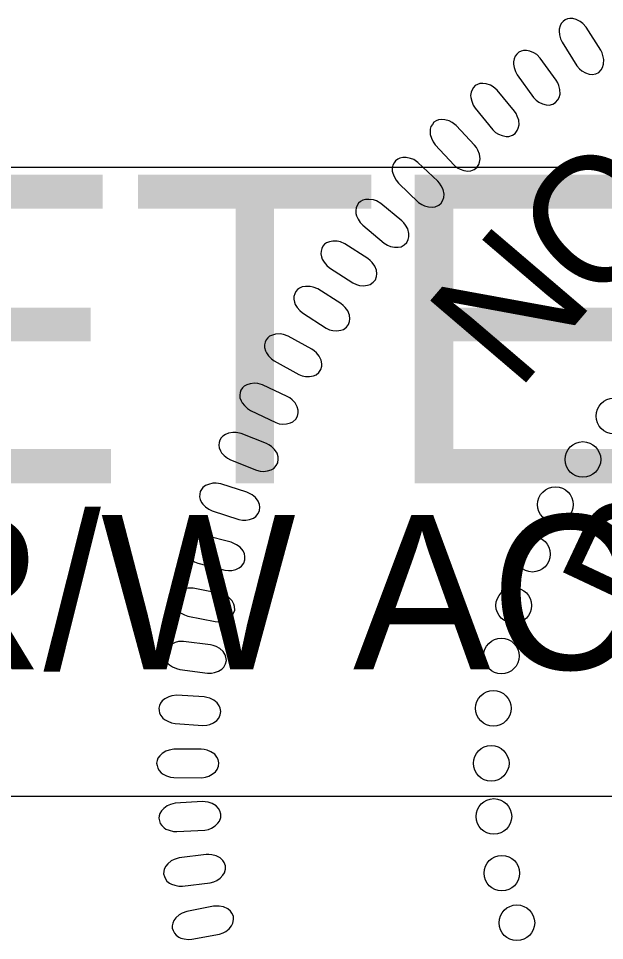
# Model space of a CAD drawing. Extents: x 1487909 to 1489267, y 497866 to 499814.
# Drawn here: x 1489041.143 to 1489043.33, y 498326.352 to 498329.795 of the extents above; entities that cross this region are included whole.
import ezdxf

# ---------------------------------------------------------------- set-up
doc = ezdxf.new("R2010")
doc.units = 0
doc.layers.add('Old_Level_9', color=7, linetype='Continuous')
doc.layers.add('Sheet Sticker Incomplete CELL', color=7, linetype='Continuous')

msp = doc.modelspace()

# ---------------------------------------------------------------- linework, layer by layer
at = {"layer": 'Old_Level_9'}
for points in [[(1489043.3163, 498329.6766), (1489043.2617, 498329.7626), (1489043.2493, 498329.7764), (1489043.2395, 498329.7838), (1489043.2241, 498329.7908), (1489043.2124, 498329.7941), (1489043.201, 498329.7947), (1489043.1919, 498329.7929), (1489043.1832, 498329.7893), (1489043.1761, 498329.7829), (1489043.1691, 498329.7755), (1489043.1644, 498329.7666), (1489043.1615, 498329.755), (1489043.1609, 498329.7467), (1489043.1628, 498329.7332), (1489043.1666, 498329.718), (1489043.1721, 498329.7058), (1489043.2275, 498329.6174), (1489043.2366, 498329.6065), (1489043.246, 498329.5987), (1489043.2593, 498329.5915), (1489043.2734, 498329.5867), (1489043.2837, 498329.5854), (1489043.2974, 498329.5882), (1489043.3088, 498329.5935), (1489043.3175, 498329.6029), (1489043.3226, 498329.6111), (1489043.3271, 498329.6237), (1489043.3279, 498329.6409), (1489043.3246, 498329.6565), (1489043.321, 498329.6669)], [(1489043.1502, 498329.5642), (1489043.0904, 498329.6466), (1489043.0772, 498329.6595), (1489043.0669, 498329.6664), (1489043.051, 498329.6723), (1489043.0392, 498329.6749), (1489043.0278, 498329.6748), (1489043.0188, 498329.6724), (1489043.0103, 498329.6682), (1489043.0037, 498329.6614), (1489042.9972, 498329.6536), (1489042.993, 498329.6445), (1489042.9909, 498329.6327), (1489042.9907, 498329.6244), (1489042.9935, 498329.611), (1489042.9982, 498329.5961), (1489043.0045, 498329.5843), (1489043.0653, 498329.4995), (1489043.0751, 498329.4892), (1489043.0849, 498329.482), (1489043.0987, 498329.4757), (1489043.113, 498329.4718), (1489043.1235, 498329.4711), (1489043.1369, 498329.4748), (1489043.1479, 498329.4808), (1489043.156, 498329.4907), (1489043.1606, 498329.4991), (1489043.1643, 498329.5121), (1489043.1641, 498329.5293), (1489043.1598, 498329.5446), (1489043.1555, 498329.5548)], [(1489042.9941, 498329.4489), (1489042.9292, 498329.5274), (1489042.9153, 498329.5394), (1489042.9045, 498329.5457), (1489042.8884, 498329.5505), (1489042.8764, 498329.5524), (1489042.865, 498329.5516), (1489042.8562, 498329.5486), (1489042.848, 498329.5439), (1489042.8418, 498329.5367), (1489042.8358, 498329.5285), (1489042.8322, 498329.5192), (1489042.8308, 498329.5072), (1489042.8312, 498329.499), (1489042.8348, 498329.4858), (1489042.8404, 498329.4712), (1489042.8475, 498329.4597), (1489042.9134, 498329.379), (1489042.9239, 498329.3693), (1489042.9341, 498329.3628), (1489042.9483, 498329.3573), (1489042.9628, 498329.3543), (1489042.9733, 498329.3544), (1489042.9865, 498329.3588), (1489042.9971, 498329.3655), (1489043.0045, 498329.376), (1489043.0086, 498329.3846), (1489043.0115, 498329.3977), (1489043.0101, 498329.4149), (1489043.0049, 498329.4299), (1489043, 498329.4398)], [(1489042.8457, 498329.3212), (1489042.7761, 498329.3954), (1489042.7614, 498329.4066), (1489042.7502, 498329.4121), (1489042.7338, 498329.416), (1489042.7218, 498329.4171), (1489042.7104, 498329.4156), (1489042.7018, 498329.412), (1489042.6939, 498329.4069), (1489042.6882, 498329.3993), (1489042.6827, 498329.3907), (1489042.6797, 498329.3811), (1489042.6791, 498329.3691), (1489042.68, 498329.3609), (1489042.6844, 498329.348), (1489042.691, 498329.3338), (1489042.6987, 498329.3229), (1489042.7696, 498329.2464), (1489042.7806, 498329.2374), (1489042.7912, 498329.2315), (1489042.8057, 498329.2269), (1489042.8205, 498329.2248), (1489042.8309, 498329.2255), (1489042.8438, 498329.2308), (1489042.854, 498329.2381), (1489042.8607, 498329.249), (1489042.8643, 498329.258), (1489042.8663, 498329.2712), (1489042.8639, 498329.2883), (1489042.8577, 498329.303), (1489042.8522, 498329.3125)], [(1489042.7078, 498329.1876), (1489042.6336, 498329.2573), (1489042.6182, 498329.2676), (1489042.6068, 498329.2723), (1489042.5901, 498329.2752), (1489042.578, 498329.2756), (1489042.5668, 498329.2733), (1489042.5584, 498329.2692), (1489042.5508, 498329.2636), (1489042.5457, 498329.2557), (1489042.5407, 498329.2467), (1489042.5384, 498329.237), (1489042.5384, 498329.225), (1489042.5399, 498329.2169), (1489042.545, 498329.2043), (1489042.5525, 498329.1905), (1489042.5609, 498329.18), (1489042.6365, 498329.1081), (1489042.648, 498329.0999), (1489042.659, 498329.0946), (1489042.6738, 498329.091), (1489042.6886, 498329.0899), (1489042.6989, 498329.0912), (1489042.7115, 498329.0973), (1489042.7212, 498329.1052), (1489042.7272, 498329.1165), (1489042.7302, 498329.1257), (1489042.7314, 498329.139), (1489042.7279, 498329.1559), (1489042.7209, 498329.1702), (1489042.7148, 498329.1793)], [(1489042.5739, 498329.0393), (1489042.4955, 498329.1042), (1489042.4794, 498329.1134), (1489042.4677, 498329.1175), (1489042.451, 498329.1193), (1489042.4388, 498329.1189), (1489042.4278, 498329.116), (1489042.4197, 498329.1114), (1489042.4125, 498329.1052), (1489042.4078, 498329.097), (1489042.4034, 498329.0878), (1489042.4017, 498329.078), (1489042.4025, 498329.066), (1489042.4045, 498329.0579), (1489042.4105, 498329.0457), (1489042.4188, 498329.0324), (1489042.4278, 498329.0225), (1489042.5077, 498328.9555), (1489042.5198, 498328.948), (1489042.5311, 498328.9435), (1489042.546, 498328.9408), (1489042.5608, 498328.9405), (1489042.5711, 498328.9426), (1489042.5832, 498328.9494), (1489042.5924, 498328.9579), (1489042.5978, 498328.9696), (1489042.6001, 498328.9789), (1489042.6005, 498328.9923), (1489042.596, 498329.0089), (1489042.5881, 498329.0227), (1489042.5813, 498329.0315)], [(1489042.4473, 498328.898), (1489042.3618, 498328.9533), (1489042.3448, 498328.9605), (1489042.3328, 498328.9632), (1489042.3159, 498328.963), (1489042.3039, 498328.9612), (1489042.2933, 498328.957), (1489042.2858, 498328.9515), (1489042.2793, 498328.9445), (1489042.2756, 498328.9358), (1489042.2724, 498328.9261), (1489042.2718, 498328.9162), (1489042.274, 498328.9044), (1489042.2769, 498328.8966), (1489042.2843, 498328.8852), (1489042.2941, 498328.8729), (1489042.3042, 498328.8642), (1489042.3915, 498328.8071), (1489042.4043, 498328.801), (1489042.4161, 498328.7978), (1489042.4313, 498328.7969), (1489042.446, 498328.7984), (1489042.456, 498328.8016), (1489042.4672, 498328.8099), (1489042.4753, 498328.8193), (1489042.4793, 498328.8316), (1489042.4805, 498328.8411), (1489042.4793, 498328.8545), (1489042.4729, 498328.8704), (1489042.4634, 498328.8832), (1489042.4557, 498328.8911)], [(1489042.3465, 498328.7301), (1489042.2606, 498328.7847), (1489042.2436, 498328.7919), (1489042.2315, 498328.7944), (1489042.2146, 498328.7941), (1489042.2025, 498328.7922), (1489042.192, 498328.7879), (1489042.1845, 498328.7823), (1489042.1781, 498328.7753), (1489042.1746, 498328.7666), (1489042.1714, 498328.7569), (1489042.1709, 498328.7469), (1489042.1732, 498328.7351), (1489042.1761, 498328.7274), (1489042.1836, 498328.716), (1489042.1935, 498328.7038), (1489042.2037, 498328.6952), (1489042.2914, 498328.6387), (1489042.3043, 498328.6328), (1489042.3161, 498328.6297), (1489042.3312, 498328.6289), (1489042.346, 498328.6305), (1489042.3559, 498328.6337), (1489042.3671, 498328.6421), (1489042.3752, 498328.6517), (1489042.379, 498328.6639), (1489042.3802, 498328.6735), (1489042.3789, 498328.6869), (1489042.3723, 498328.7027), (1489042.3627, 498328.7155), (1489042.355, 498328.7234)], [(1489042.2383, 498328.56), (1489042.1491, 498328.6092), (1489042.1317, 498328.6152), (1489042.1194, 498328.617), (1489042.1026, 498328.6156), (1489042.0907, 498328.6129), (1489042.0805, 498328.608), (1489042.0734, 498328.602), (1489042.0674, 498328.5946), (1489042.0644, 498328.5857), (1489042.0618, 498328.5758), (1489042.0619, 498328.5658), (1489042.065, 498328.5542), (1489042.0684, 498328.5466), (1489042.0766, 498328.5357), (1489042.0873, 498328.5242), (1489042.098, 498328.5162), (1489042.1891, 498328.4654), (1489042.2023, 498328.4602), (1489042.2142, 498328.4579), (1489042.2294, 498328.458), (1489042.2441, 498328.4606), (1489042.2538, 498328.4645), (1489042.2644, 498328.4735), (1489042.2718, 498328.4836), (1489042.2749, 498328.496), (1489042.2755, 498328.5056), (1489042.2733, 498328.5189), (1489042.2658, 498328.5343), (1489042.2554, 498328.5464), (1489042.2472, 498328.5538)], [(1489042.1463, 498328.3838), (1489042.0542, 498328.4272), (1489042.0364, 498328.4321), (1489042.0241, 498328.4332), (1489042.0074, 498328.4307), (1489041.9957, 498328.4273), (1489041.9857, 498328.4217), (1489041.979, 498328.4152), (1489041.9736, 498328.4075), (1489041.9711, 498328.3984), (1489041.9692, 498328.3883), (1489041.9699, 498328.3784), (1489041.9737, 498328.367), (1489041.9776, 498328.3597), (1489041.9865, 498328.3494), (1489041.9978, 498328.3385), (1489042.009, 498328.3311), (1489042.1031, 498328.2861), (1489042.1166, 498328.2819), (1489042.1287, 498328.2803), (1489042.1438, 498328.2814), (1489042.1583, 498328.2849), (1489042.1677, 498328.2893), (1489042.1778, 498328.299), (1489042.1846, 498328.3096), (1489042.1868, 498328.3222), (1489042.1868, 498328.3318), (1489042.1838, 498328.3449), (1489042.1753, 498328.3599), (1489042.1642, 498328.3712), (1489042.1555, 498328.3781)], [(1489042.0683, 498328.2079), (1489041.9737, 498328.2454), (1489041.9556, 498328.2492), (1489041.9433, 498328.2495), (1489041.9267, 498328.246), (1489041.9153, 498328.2419), (1489041.9057, 498328.2357), (1489041.8995, 498328.2288), (1489041.8945, 498328.2207), (1489041.8926, 498328.2115), (1489041.8913, 498328.2013), (1489041.8926, 498328.1915), (1489041.8971, 498328.1804), (1489041.9015, 498328.1733), (1489041.911, 498328.1635), (1489041.923, 498328.1534), (1489041.9346, 498328.1468), (1489042.0313, 498328.1078), (1489042.0451, 498328.1044), (1489042.0573, 498328.1036), (1489042.0723, 498328.1056), (1489042.0865, 498328.11), (1489042.0956, 498328.115), (1489042.1051, 498328.1253), (1489042.1112, 498328.1362), (1489042.1127, 498328.1489), (1489042.112, 498328.1586), (1489042.1082, 498328.1714), (1489042.0988, 498328.1858), (1489042.0869, 498328.1965), (1489042.0778, 498328.2028)], [(1489041.9957, 498328.0262), (1489041.8988, 498328.0577), (1489041.8806, 498328.0603), (1489041.8682, 498328.0599), (1489041.8519, 498328.0554), (1489041.8407, 498328.0505), (1489041.8316, 498328.0437), (1489041.8258, 498328.0365), (1489041.8213, 498328.0281), (1489041.82, 498328.0188), (1489041.8193, 498328.0085), (1489041.8213, 498327.9988), (1489041.8265, 498327.9879), (1489041.8313, 498327.9812), (1489041.8414, 498327.972), (1489041.854, 498327.9627), (1489041.866, 498327.9568), (1489041.965, 498327.9239), (1489041.979, 498327.9214), (1489041.9912, 498327.9214), (1489042.006, 498327.9243), (1489042.0199, 498327.9296), (1489042.0288, 498327.9352), (1489042.0375, 498327.946), (1489042.0429, 498327.9573), (1489042.0436, 498327.9702), (1489042.0423, 498327.9797), (1489042.0378, 498327.9923), (1489042.0274, 498328.0061), (1489042.015, 498328.016), (1489042.0055, 498328.0217)], [(1489041.9372, 498327.839), (1489041.8386, 498327.8643), (1489041.8202, 498327.8659), (1489041.8078, 498327.8646), (1489041.7919, 498327.8591), (1489041.7811, 498327.8535), (1489041.7723, 498327.8462), (1489041.767, 498327.8386), (1489041.763, 498327.8299), (1489041.7623, 498327.8206), (1489041.7623, 498327.8103), (1489041.7649, 498327.8006), (1489041.7708, 498327.7902), (1489041.7759, 498327.7837), (1489041.7866, 498327.7752), (1489041.7998, 498327.7667), (1489041.8121, 498327.7616), (1489041.913, 498327.735), (1489041.9271, 498327.7333), (1489041.9392, 498327.734), (1489041.9539, 498327.738), (1489041.9674, 498327.7441), (1489041.9759, 498327.7503), (1489041.984, 498327.7616), (1489041.9886, 498327.7732), (1489041.9885, 498327.7861), (1489041.9867, 498327.7955), (1489041.9813, 498327.8078), (1489041.9701, 498327.8209), (1489041.9571, 498327.83), (1489041.9473, 498327.8351)], [(1489041.8948, 498327.6484), (1489041.7948, 498327.6676), (1489041.7763, 498327.6679), (1489041.7641, 498327.6659), (1489041.7485, 498327.6594), (1489041.738, 498327.6532), (1489041.7298, 498327.6452), (1489041.7249, 498327.6374), (1489041.7215, 498327.6285), (1489041.7215, 498327.6191), (1489041.722, 498327.6088), (1489041.7252, 498327.5994), (1489041.7318, 498327.5893), (1489041.7373, 498327.5832), (1489041.7485, 498327.5753), (1489041.7622, 498327.5677), (1489041.7748, 498327.5634), (1489041.8772, 498327.5431), (1489041.8914, 498327.5424), (1489041.9034, 498327.5439), (1489041.9178, 498327.5487), (1489041.9309, 498327.5556), (1489041.939, 498327.5623), (1489041.9463, 498327.5742), (1489041.9503, 498327.5861), (1489041.9493, 498327.5989), (1489041.9469, 498327.6082), (1489041.9407, 498327.6201), (1489041.9288, 498327.6325), (1489041.9152, 498327.6408), (1489041.9051, 498327.6452)], [(1489041.8599, 498327.4564), (1489041.7589, 498327.4691), (1489041.7404, 498327.4684), (1489041.7283, 498327.4656), (1489041.7132, 498327.4581), (1489041.7031, 498327.4512), (1489041.6954, 498327.4428), (1489041.6911, 498327.4346), (1489041.6882, 498327.4256), (1489041.6887, 498327.4162), (1489041.69, 498327.406), (1489041.6938, 498327.3967), (1489041.7009, 498327.3871), (1489041.7069, 498327.3813), (1489041.7185, 498327.3742), (1489041.7326, 498327.3674), (1489041.7455, 498327.3639), (1489041.8489, 498327.3502), (1489041.8631, 498327.3503), (1489041.8751, 498327.3525), (1489041.8891, 498327.3582), (1489041.9018, 498327.366), (1489041.9094, 498327.3732), (1489041.916, 498327.3855), (1489041.9192, 498327.3976), (1489041.9174, 498327.4103), (1489041.9144, 498327.4195), (1489041.9076, 498327.431), (1489041.8948, 498327.4426), (1489041.8807, 498327.45), (1489041.8704, 498327.4538)], [(1489041.8361, 498327.2618), (1489041.7345, 498327.2682), (1489041.7161, 498327.2663), (1489041.7042, 498327.2627), (1489041.6896, 498327.2543), (1489041.68, 498327.2468), (1489041.6728, 498327.238), (1489041.669, 498327.2295), (1489041.6667, 498327.2203), (1489041.6678, 498327.2109), (1489041.6697, 498327.2008), (1489041.674, 498327.1919), (1489041.6818, 498327.1827), (1489041.6881, 498327.1773), (1489041.7001, 498327.1709), (1489041.7147, 498327.165), (1489041.7278, 498327.1624), (1489041.8318, 498327.1551), (1489041.846, 498327.1561), (1489041.8578, 498327.1591), (1489041.8715, 498327.1657), (1489041.8836, 498327.1743), (1489041.8908, 498327.1819), (1489041.8965, 498327.1946), (1489041.8989, 498327.2069), (1489041.8964, 498327.2194), (1489041.8928, 498327.2284), (1489041.8853, 498327.2395), (1489041.8718, 498327.2502), (1489041.8573, 498327.2568), (1489041.8467, 498327.2599)], [(1489041.8253, 498327.0667), (1489041.7235, 498327.0667), (1489041.7053, 498327.0636), (1489041.6937, 498327.0593), (1489041.6796, 498327.05), (1489041.6705, 498327.0419), (1489041.6639, 498327.0326), (1489041.6606, 498327.024), (1489041.6589, 498327.0146), (1489041.6606, 498327.0054), (1489041.663, 498326.9954), (1489041.668, 498326.9867), (1489041.6763, 498326.978), (1489041.6829, 498326.9731), (1489041.6953, 498326.9675), (1489041.7102, 498326.9625), (1489041.7234, 498326.9606), (1489041.8278, 498326.96), (1489041.8418, 498326.9618), (1489041.8534, 498326.9656), (1489041.8666, 498326.973), (1489041.8782, 498326.9823), (1489041.8849, 498326.9904), (1489041.8899, 498327.0034), (1489041.8915, 498327.0158), (1489041.8882, 498327.0282), (1489041.884, 498327.0369), (1489041.8758, 498327.0475), (1489041.8617, 498327.0574), (1489041.8468, 498327.063), (1489041.836, 498327.0655)], [(1489041.8297, 498326.871), (1489041.728, 498326.8647), (1489041.7101, 498326.8604), (1489041.6987, 498326.8554), (1489041.6853, 498326.8452), (1489041.6766, 498326.8366), (1489041.6706, 498326.8269), (1489041.6679, 498326.818), (1489041.6669, 498326.8086), (1489041.6691, 498326.7995), (1489041.6722, 498326.7897), (1489041.6776, 498326.7813), (1489041.6865, 498326.7732), (1489041.6934, 498326.7686), (1489041.7061, 498326.7638), (1489041.7213, 498326.7598), (1489041.7346, 498326.7588), (1489041.8388, 498326.7647), (1489041.8527, 498326.7674), (1489041.864, 498326.7719), (1489041.8768, 498326.7802), (1489041.8878, 498326.7901), (1489041.8939, 498326.7986), (1489041.8981, 498326.8119), (1489041.8989, 498326.8244), (1489041.8948, 498326.8366), (1489041.8902, 498326.845), (1489041.8812, 498326.855), (1489041.8666, 498326.864), (1489041.8513, 498326.8687), (1489041.8404, 498326.8705)], [(1489041.8433, 498326.6734), (1489041.7423, 498326.6607), (1489041.7246, 498326.6553), (1489041.7136, 498326.6496), (1489041.7009, 498326.6386), (1489041.6928, 498326.6294), (1489041.6874, 498326.6193), (1489041.6853, 498326.6103), (1489041.6847, 498326.6008), (1489041.6876, 498326.5919), (1489041.6913, 498326.5823), (1489041.6972, 498326.5743), (1489041.7066, 498326.5667), (1489041.7138, 498326.5626), (1489041.7268, 498326.5586), (1489041.7422, 498326.5556), (1489041.7555, 498326.5554), (1489041.8591, 498326.5678), (1489041.8728, 498326.5714), (1489041.8839, 498326.5766), (1489041.8961, 498326.5856), (1489041.9064, 498326.5962), (1489041.912, 498326.6051), (1489041.9153, 498326.6187), (1489041.9153, 498326.6312), (1489041.9105, 498326.6431), (1489041.9053, 498326.6512), (1489041.8958, 498326.6606), (1489041.8806, 498326.6687), (1489041.8651, 498326.6723), (1489041.8541, 498326.6735)], [(1489041.871, 498326.4804), (1489041.771, 498326.4613), (1489041.7536, 498326.4549), (1489041.7431, 498326.4485), (1489041.731, 498326.4367), (1489041.7235, 498326.427), (1489041.7188, 498326.4167), (1489041.7172, 498326.4075), (1489041.7173, 498326.3981), (1489041.7207, 498326.3893), (1489041.725, 498326.38), (1489041.7314, 498326.3723), (1489041.7412, 498326.3654), (1489041.7486, 498326.3617), (1489041.7619, 498326.3585), (1489041.7775, 498326.3565), (1489041.7908, 498326.3571), (1489041.8934, 498326.376), (1489041.9068, 498326.3805), (1489041.9176, 498326.3863), (1489041.9291, 498326.3961), (1489041.9388, 498326.4074), (1489041.9438, 498326.4166), (1489041.9462, 498326.4303), (1489041.9455, 498326.4428), (1489041.94, 498326.4544), (1489041.9343, 498326.4621), (1489041.9242, 498326.4709), (1489041.9085, 498326.478), (1489041.8928, 498326.4808), (1489041.8818, 498326.4811)]]:
    msp.add_lwpolyline(points, close=True, dxfattribs=at)
for centre in [(1489043.3653, 498328.3103), (1489043.2496, 498328.1483), (1489043.1471, 498327.9797), (1489043.0612, 498327.7946), (1489042.9917, 498327.6029), (1489042.9454, 498327.4144), (1489042.9156, 498327.2193), (1489042.9075, 498327.0139), (1489042.9174, 498326.8155), (1489042.9471, 498326.6039), (1489043.0032, 498326.4187)]:
    msp.add_circle(centre, 0.0665, dxfattribs=at)
at = {"layer": 'Sheet Sticker Incomplete CELL'}
msp.add_lwpolyline([(1489032.6136, 498326.8898), (1489032.6136, 498329.2398), (1489047.3136, 498329.2398), (1489047.3136, 498326.8898)], close=True, dxfattribs=at)

# ---------------------------------------------------------------- texts
at = {"layer": 'Old_Level_9'}
for s, rotation, p in [('O', 43.0132, (1489043.282, 498328.7082)), ('N', 49.5025, (1489043.0042, 498328.3965)), ('P', 64.8074, (1489043.5794, 498327.48))]:
    msp.add_text(s, height=0.4706, rotation=rotation, dxfattribs=at).set_placement(p)
at = {"layer": 'Sheet Sticker Incomplete CELL'}
for s, height, p in [('INCOMPLETE PLANS', 1.152, (1489033.5086, 498328.0598)), ('DO NOT USE FOR R/W ACQUISITION', 0.576, (1489033.8336, 498327.3648))]:
    msp.add_text(s, height=height, dxfattribs=at).set_placement(p)

doc.saveas('drawing.dxf')
